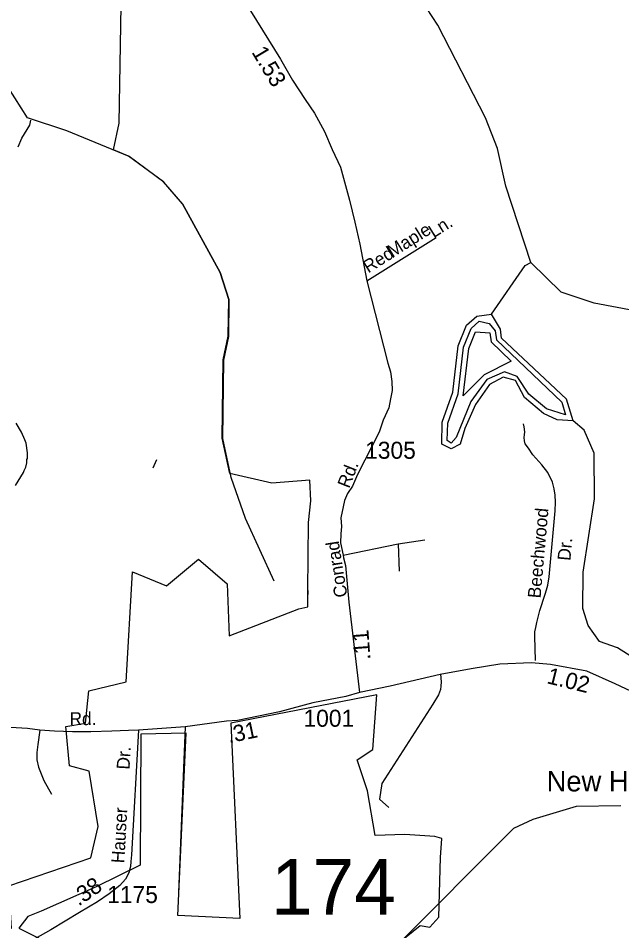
# Model space of a CAD drawing. Extents: x 1547597 to 1699558, y 810033 to 920809.
# Drawn here: x 1571901 to 1576329, y 856928 to 863625 of the extents above; entities that cross this region are included whole.
import ezdxf

# ---------------------------------------------------------------- set-up
doc = ezdxf.new("R2010")
doc.units = 0
for name, color, linetype in [('Exist Boundary Political City Limit New', 7, 'Continuous'), ('Exist Cultural Church with Cemetery Label', 7, 'Continuous'), ('Exist Hydrographic Buffer Line', 7, 'Continuous'), ('Exist Hydrographic Creek Single Shore', 7, 'Continuous'), ('Exist Hydrographic Lake Shore', 7, 'Continuous'), ('Exist Hydrographic Misc Water Feature', 7, 'Continuous'), ('Exist Road Non-System Type 51', 7, 'Continuous'), ('Exist Road Non-System Type 51 Label', 7, 'Continuous'), ('Exist Road Secondary Mileage Hundredths English Label', 7, 'Continuous'), ('Exist Road Secondary Structure Standard Bridge Number Label', 7, 'Continuous'), ('Exist Road Secondary Type 51 Attributed', 7, 'Continuous'), ('Exist Road Secondary Type 51 Label', 7, 'Continuous'), ('Exist Road Secondary Type 51 Number Label', 7, 'Continuous'), ('Map Preparation Boundary City Limit Buffer Line', 7, 'Continuous')]:
    doc.layers.add(name, color=color, linetype=linetype)

msp = doc.modelspace()

# ---------------------------------------------------------------- linework, layer by layer
at = {"layer": 'Exist Boundary Political City Limit New'}
msp.add_line((1574026.9, 859426.3), (1574025.3, 859396.3), dxfattribs=at)
for points in [[(1574025.3, 859396.3), (1574026.9, 859426.3), (1574031.4, 859924.9), (1574048.4, 860082.3), (1574039.9, 860234.5), (1573762.1, 860212), (1573453.7, 860284.2), (1573397.4, 860544.4), (1573405.4, 861118.7), (1573441.4, 861292), (1573445.4, 861561.2), (1573381.4, 861759.5), (1573105.4, 862264), (1572966.4, 862424.5), (1572710.4, 862613.4), (1572599.3, 862659.7), (1572641.9, 862855.3), (1572687.5, 865590.5)], [(1570773.7, 856600.3), (1570768.5, 857012.3), (1571528.1, 856800.7), (1571851.8, 856946.2), (1571832, 857256.9), (1572433.1, 857461.9), (1572487.5, 857693), (1572420.7, 858098.9), (1572276.4, 858137.8), (1572249.2, 858425.9), (1572393.4, 858452.6), (1572418.8, 858688.5), (1572693.9, 858754.8), (1572739.8, 859562.5), (1572989.2, 859458.5), (1573224.5, 859655.8), (1573434.8, 859473), (1573449.1, 859093.1), (1573959.7, 859291.2), (1574025.2, 859304.5), (1574026.9, 859426.3)], [(1574532.1, 858660.5), (1573460.3, 858451.5), (1573527.8, 857018.8), (1573072, 857038.7), (1573132.2, 858378.9), (1572801, 858370.5), (1572796.5, 857409), (1572472.8, 857250.3), (1572069.8, 857071.8), (1571970.7, 857032.1), (1571904.7, 856946.2), (1572076.4, 856860.2)], [(1574694.7, 856840.4), (1574850.2, 856966.7), (1574920.6, 856955.1), (1574987.9, 857027.3), (1574999.5, 857464.4), (1575007.8, 857604.9), (1574957.6, 857618.4), (1574736.6, 857633.7), (1574518.6, 857627.1), (1574462.5, 857954.1), (1574387.9, 858181.7), (1574502.3, 858257.7), (1574532.1, 858660.5)]]:
    msp.add_lwpolyline(points, dxfattribs=at)
at = {"layer": 'Exist Hydrographic Buffer Line'}
msp.add_line((1575561.3, 860995.1), (1575469, 861030.7), dxfattribs=at)
for points in [[(1575048.8, 860525.8), (1575052.3, 860652.6), (1575128.2, 860868.1), (1575167.7, 861212.1), (1575223, 861348.1), (1575282.8, 861401.2), (1575355.1, 861384.4), (1575399.8, 861330.6), (1575408.9, 861264.4), (1575888.3, 860806.6), (1575916.3, 860714.2), (1575777, 860757.6), (1575647.4, 860866.7), (1575561.3, 860995.1)], [(1575517.8, 861109), (1575320.6, 861008.8), (1575165.9, 860854.9), (1575206.7, 861202.1), (1575256.5, 861324.4), (1575361.1, 861317.5), (1575371.4, 861250.6), (1575517.8, 861109)], [(1575469, 861030.7), (1575339.5, 860973.6), (1575222.6, 860812.1), (1575114.3, 860547), (1575078.3, 860506.8), (1575048.8, 860525.8)]]:
    msp.add_lwpolyline(points, dxfattribs=at)
at = {"layer": 'Exist Hydrographic Creek Single Shore'}
for points in [[(1575662.4, 861831.8), (1575479.4, 862393.5), (1575416.5, 862670.5), (1575328.5, 862895.5), (1574979.5, 863575.6), (1574897.5, 863701.9), (1574735.5, 864030.2), (1574608.5, 864449.8)], [(1575373.4, 861453.4), (1575620.5, 861809.6), (1575662.4, 861831.8)], [(1574656.5, 856796.6), (1575536.4, 857681.6), (1575678.4, 857747.6), (1575996.5, 857842.9), (1576322.5, 857846.1)]]:
    msp.add_lwpolyline(points, dxfattribs=at)
at = {"layer": 'Exist Hydrographic Lake Shore'}
for points in [[(1575971.5, 860669.9), (1575854.5, 860678.7), (1575755.4, 860723.4), (1575615.5, 860841.2), (1575550.5, 860967.3), (1575458.5, 860992.1), (1575358.5, 860938.3), (1575255.5, 860789.4), (1575178.5, 860613.7), (1575143.5, 860499.5), (1575076.5, 860464.8), (1575009.5, 860499), (1575012.4, 860659.8), (1575090.5, 860881.4), (1575128.5, 861222), (1575189.5, 861371.8), (1575265.5, 861439.3), (1575373.4, 861453.4)], [(1575971.5, 860669.9), (1575923.5, 860828.4), (1575446.5, 861278), (1575438.4, 861343.8), (1575373.4, 861453.4)]]:
    msp.add_lwpolyline(points, dxfattribs=at)
at = {"layer": 'Exist Hydrographic Misc Water Feature'}
for points in [[(1573778.4, 859493.1), (1573567.4, 859953.7), (1573463.5, 860254.5), (1573401.4, 860541.4), (1573409.4, 861115.7), (1573445.4, 861289), (1573449.4, 861558.1), (1573385.4, 861756.4), (1573109.4, 862260.9), (1572970.4, 862421.4), (1572714.4, 862610.3), (1572258.5, 862800.2), (1571968.4, 862894.6), (1571829.4, 863114.1)], [(1571899.6, 862682.3), (1571928.5, 862746), (1571985.6, 862841.2), (1571993.5, 862876.3)], [(1580813.6, 859406.4), (1580663.5, 859393), (1580562.5, 859352.4), (1580452.5, 859262.7), (1580368.5, 859231.5), (1580069.5, 859299.9), (1579871.6, 859438.5), (1579763.5, 859480.1), (1579015.5, 859600.4), (1578633.4, 859706.6), (1578368.5, 859843.3), (1578113.5, 860061.8), (1577967.5, 860340.5), (1577858.5, 860868), (1577853.5, 861124.1), (1577789.5, 861269.9), (1577706.5, 861353.7), (1577540.5, 861406.3), (1577190.5, 861403.5), (1576981.4, 861371.6), (1576125.5, 861533.4), (1575884.5, 861613.8), (1575662.4, 861831.8)], [(1571881.7, 860196), (1571939.3, 860290.9), (1571943.5, 860306.8), (1571955.7, 860330.7), (1571964.1, 860362.6), (1571964.4, 860386.5), (1571968.5, 860394.4), (1571968.9, 860434.4), (1571957.9, 860506.6), (1571950.1, 860530.2), (1571925.5, 860588.5), (1571884.7, 860653.3)], [(1579295.5, 857060.4), (1578730.5, 857229.4), (1578447.5, 857258.1), (1578036.5, 857621), (1577738.5, 857827.2), (1577475.5, 858078.8), (1577394.5, 858215.1), (1576983.5, 858594.3), (1576893.5, 858737.4), (1576778.4, 858825), (1576511.5, 858869.8), (1576297.5, 859005.5), (1576164.5, 859050.8), (1576082.5, 859167.4), (1576042.5, 859293), (1576046.5, 859558.8), (1576129.5, 860098.8), (1576126.5, 860433.7), (1576053.5, 860602.6), (1575971.5, 860669.9)]]:
    msp.add_lwpolyline(points, dxfattribs=at)
at = {"layer": 'Exist Road Non-System Type 51'}
for p, q in [((1574457.5, 861697.9), (1574966.2, 862016.8)), ((1574689.3, 859767.4), (1574885.2, 859795.9)), ((1574284.7, 859684.5), (1574689.3, 859767.4)), ((1574689.3, 859767.4), (1574696.8, 859567.3)), ((1573125.5, 858423.8), (1573075.9, 857208))]:
    msp.add_line(p, q, dxfattribs=at)
for points in [[(1575695.7, 858910.7), (1575690.3, 859088.9), (1575690.8, 859122.9), (1575699.3, 859152.8), (1575705.6, 859190.8), (1575729, 859278.4), (1575766.8, 859397.9), (1575777.3, 859429.9), (1575785.8, 859463.8), (1575796.6, 859525.6), (1575839.7, 860009.2), (1575842.5, 860073.2), (1575839.2, 860125.3), (1575833.9, 860171.4), (1575820.7, 860221.5), (1575785.7, 860292), (1575742.4, 860346.8), (1575677.5, 860421.7), (1575644.3, 860470.2), (1575620.7, 860502.7), (1575615, 860524.6), (1575613.2, 860548.7), (1575615.6, 860568.6), (1575617.9, 860590.6), (1575612.4, 860626.7), (1575608.9, 860648.8)], [(1572890.3, 860326), (1572899.2, 860341.9), (1572917.8, 860387.8)], [(1575000, 858810.9), (1575005, 858754.8), (1575002.5, 858722.8), (1574998.3, 858698.9), (1574983.7, 858659), (1574942.7, 858591.6), (1574568.1, 858008.6), (1574551.4, 857893.6), (1574621, 857832.7)], [(1572060.6, 858399.2), (1572045.1, 858295.4), (1572038.3, 858235.3), (1572037.4, 858183.3), (1572048.8, 858129.3), (1572089.4, 858030.6), (1572146, 857929.8)]]:
    msp.add_lwpolyline(points, dxfattribs=at)
at = {"layer": 'Exist Road Secondary Type 51 Attributed'}
for points in [[(1573151.8, 864411), (1573825.8, 863324.8), (1573913.4, 863170.4), (1574005.4, 863029.1), (1574073.8, 862928.4), (1574148, 862795.2), (1574204.4, 862662.6), (1574265.3, 862531.8), (1574303.1, 862398.2), (1574332.1, 862290.7), (1574369.8, 862128), (1574407.6, 861968.2), (1574457.5, 861697.9), (1574612.7, 861093.4), (1574631.9, 861029.2), (1574642.9, 860959), (1574644, 860892.9), (1574633.1, 860831.1), (1574620.2, 860765.3), (1574578.6, 860676.3), (1574549.4, 860588.2), (1574390, 860277.2), (1574353.2, 860191.9), (1574317.3, 860135.9), (1574294.1, 860086.5), (1574285.4, 860040), (1574268.1, 859957.6), (1574271.8, 859896.1), (1574268.7, 859840.1), (1574265.2, 859774.5), (1574284.7, 859684.5), (1574287.4, 859665.1), (1574302.9, 859608.9), (1574326.2, 859338.7), (1574405, 858675.3)], [(1577839.2, 856806.3), (1577773.5, 856983.6), (1577738.7, 857092.1), (1577707.7, 857159.9), (1577649.6, 857311), (1577595.6, 857457.2), (1577510.5, 857616.1), (1577435, 857720.7), (1577224.2, 857985.1), (1577052, 858130.4), (1576897.2, 858302.8), (1576631.7, 858524.3), (1576437.1, 858666.3), (1576280.9, 858739.6), (1576073.8, 858832.6), (1575806.7, 858881), (1575666.1, 858894.2), (1575433.8, 858884.6), (1575222.9, 858849.7), (1574997.2, 858808.9), (1574629.5, 858723.7), (1574405, 858675.3)], [(1574405, 858675.3), (1574304.9, 858647.6), (1574062.4, 858600.4), (1573817.4, 858535.7), (1573662.8, 858502), (1573510.3, 858470.3), (1573428.3, 858465.3), (1573125.5, 858423.8), (1572783, 858398.8)], [(1572783, 858398.8), (1572709, 858397.9), (1572586.8, 858393.5), (1572432.6, 858387.9), (1572298.5, 858387.8), (1572166.6, 858393.6), (1572060.6, 858399.2), (1571968.8, 858412.5), (1571755, 858425.6), (1571485.2, 858451.5), (1571175.3, 858478), (1571100.4, 858485.5), (1570893.7, 858506.1), (1570725.8, 858524.5)], [(1572783, 858398.8), (1572731.7, 857485.1), (1572727.1, 857435.2), (1572724.6, 857399.2), (1572711.8, 857353.2), (1572689, 857305.6), (1572646.5, 857260.1), (1572567.6, 857199.2), (1572482.6, 857140.5), (1572349.5, 857062.4), (1572140.7, 856935.6), (1571944, 856825.1)]]:
    msp.add_lwpolyline(points, dxfattribs=at)
at = {"layer": 'Map Preparation Boundary City Limit Buffer Line'}
msp.add_line((1574026.9, 859426.3), (1574025.3, 859396.3), dxfattribs=at)
for points in [[(1574025.3, 859396.3), (1574026.9, 859426.3), (1574031.4, 859924.9), (1574048.4, 860082.3), (1574039.9, 860234.5), (1573762.1, 860212), (1573453.7, 860284.2), (1573397.4, 860544.4), (1573405.4, 861118.7), (1573441.4, 861292), (1573445.4, 861561.2), (1573381.4, 861759.5), (1573105.4, 862264), (1572966.4, 862424.5), (1572710.4, 862613.4), (1572599.3, 862659.7), (1572641.9, 862855.3), (1572687.5, 865590.5)], [(1570773.7, 856600.3), (1570768.5, 857012.3), (1571528.1, 856800.7), (1571851.8, 856946.2), (1571832, 857256.9), (1572433.1, 857461.9), (1572487.5, 857693), (1572420.7, 858098.9), (1572276.4, 858137.8), (1572249.2, 858425.9), (1572393.4, 858452.6), (1572418.8, 858688.5), (1572693.9, 858754.8), (1572739.8, 859562.5), (1572989.2, 859458.5), (1573224.5, 859655.8), (1573434.8, 859473), (1573449.1, 859093.1), (1573959.7, 859291.2), (1574025.2, 859304.5), (1574026.9, 859426.3)], [(1574532.1, 858660.5), (1573460.3, 858451.5), (1573527.8, 857018.8), (1573072, 857038.7), (1573132.2, 858378.9), (1572801, 858370.5), (1572796.5, 857409), (1572472.8, 857250.3), (1572069.8, 857071.8), (1571970.7, 857032.1), (1571904.7, 856946.2), (1572076.4, 856860.2)], [(1574694.7, 856840.4), (1574850.2, 856966.7), (1574920.6, 856955.1), (1574987.9, 857027.3), (1574999.5, 857464.4), (1575007.8, 857604.9), (1574957.6, 857618.4), (1574736.6, 857633.7), (1574518.6, 857627.1), (1574462.5, 857954.1), (1574387.9, 858181.7), (1574502.3, 858257.7), (1574532.1, 858660.5)]]:
    msp.add_lwpolyline(points, dxfattribs=at)

# ---------------------------------------------------------------- texts
at = {"layer": 'Exist Cultural Church with Cemetery Label'}
msp.add_text('New Hope Church', height=150, dxfattribs=at).set_placement((1575777.7, 857950.4))
at = {"layer": 'Exist Road Non-System Type 51 Label'}
for s, rotation, p in [('Ln.', 32.08331, (1574948.9, 862010)), ('Maple', 32.08331, (1574646.1, 861865.5)), ('Red', 32.08331, (1574469.1, 861751.4)), ('Beechwood', 84.90701, (1575733, 859365.3)), ('Dr.', 84.90701, (1575951.7, 859640.8))]:
    msp.add_text(s, height=95, rotation=rotation, dxfattribs=at).set_placement(p)
at = {"layer": 'Exist Road Secondary Mileage Hundredths English Label'}
for s, rotation, p in [('1.53', 300.97333, (1573610.1, 863376.7)), ('.11', 94.21229, (1574485.8, 858918.8)), ('1.02', 346.16008, (1575773.3, 858745.6)), ('.31', 11.74261, (1573447.1, 858303.7)), ('.38', 34.62736, (1572343.8, 857104.5))]:
    msp.add_text(s, height=120, rotation=rotation, dxfattribs=at).set_placement(p)
at = {"layer": 'Exist Road Secondary Structure Standard Bridge Number Label'}
msp.add_text('174', height=410.1, dxfattribs=at).set_placement((1573755.5, 857044.8))
at = {"layer": 'Exist Road Secondary Type 51 Label'}
for s, rotation, p in [('Rd.', 68.35244, (1574327.7, 860170)), ('Conrad', 99.08126, (1574317.1, 859382.2)), ('Rd.', 0.04205, (1572277.3, 858437)), ('Dr.', 86.78652, (1572717.4, 858108.9)), ('Hauser', 86.78652, (1572678.8, 857421.6))]:
    msp.add_text(s, height=95, rotation=rotation, dxfattribs=at).set_placement(p)
at = {"layer": 'Exist Road Secondary Type 51 Number Label'}
for s, p in [('1305', (1574446.2, 860392)), ('1001', (1573993.8, 858425.1)), ('1175', (1572553.7, 857131.3))]:
    msp.add_text(s, height=125, dxfattribs=at).set_placement(p)

doc.saveas('drawing.dxf')
